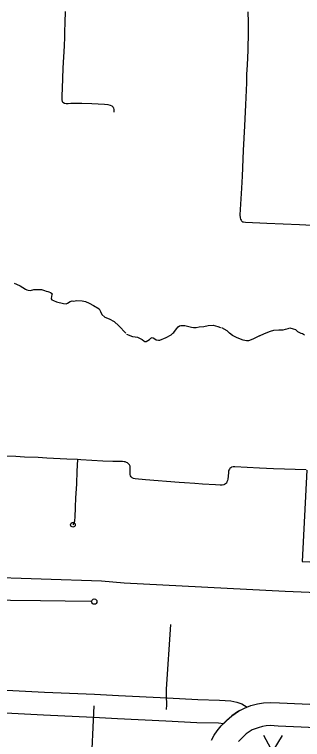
# Model space of a CAD drawing. Extents: x 653372 to 905732, y 627442 to 787275.
# Drawn here: x 684356 to 687453, y 742323 to 750128 of the extents above; entities that cross this region are included whole.
import ezdxf

# ---------------------------------------------------------------- set-up
doc = ezdxf.new("R2010")
doc.units = 0
for name, color, linetype in [('10', 7, 'Continuous'), ('15', 7, 'Continuous'), ('33', 7, 'Continuous'), ('34', 7, 'Continuous'), ('35', 7, 'Continuous'), ('48', 7, 'Continuous'), ('6', 7, 'Continuous')]:
    doc.layers.add(name, color=color, linetype=linetype)

msp = doc.modelspace()

# ---------------------------------------------------------------- linework, layer by layer
at = {"layer": '10'}
for points in [[(686765.2, 742627.9), (686828.5, 742661.2), (686897.9, 742687.9), (686969.1, 742707.7), (687033.5, 742718.9), (687105.4, 742723.3), (687205, 742717.9), (687774.7, 742691.8), (688133.4, 742675.9), (688366.1, 742665.1), (688852.7, 742641.2), (689064.6, 742634.8), (689054.1, 742385)], [(686475.1, 742316.9), (686501.6, 742368.6), (686535.5, 742417.1), (686579.4, 742471.2), (686640.4, 742531.1), (686693.1, 742579.5), (686765.2, 742627.9)], [(686912.5, 742425.7), (686848.2, 742382.5), (686812.5, 742349.8), (686764.6, 742302.7)], [(689054.1, 742385), (688842.8, 742391.4), (688354.2, 742415.4), (688122.1, 742426.1), (687763.5, 742442), (687192.5, 742468.2), (687106.2, 742472.9), (687062.6, 742470.2), (687024.2, 742463.5), (686976.5, 742450.2), (686912.5, 742425.7)]]:
    msp.add_lwpolyline(points, dxfattribs=at)
at = {"layer": '15'}
for points in [[(683924.1, 742873.5), (684678.2, 742833.8), (685217.5, 742809.9), (685474.7, 742796.8), (685997.6, 742770.9), (686326.7, 742753.6), (686562.1, 742747.8), (686683.5, 742737.9), (686746, 742724.6), (686800.6, 742706), (686857.6, 742672.4), (686765.2, 742627.9), (686693.1, 742579.5), (686602.3, 742493.7)], [(686602.3, 742493.7), (686548.9, 742498), (686317, 742503.8), (685984.9, 742521.2), (685462.1, 742547.1), (685205.6, 742560.1), (684666.1, 742584.1), (683912, 742623.8)]]:
    msp.add_lwpolyline(points, dxfattribs=at)
at = {"layer": '33'}
for points in [[(686865.7, 750157.7), (686870.4, 750044.5), (686870.3, 749983.4), (686868.6, 749888.4), (686867, 749796.8), (686864.7, 749740.7), (686860.7, 749666.3), (686857, 749581.2), (686850.7, 749485.8), (686850.1, 749390.7), (686838.5, 749156.9), (686828.2, 748929.9), (686816.2, 748665.3), (686802.6, 748386.8), (686797, 748257.9), (686780.9, 747972.4), (686782.8, 747938.7), (686786.4, 747923.5), (686792.6, 747912.9), (686798.8, 747904.8), (686803.7, 747900.3), (686808.8, 747897.3), (686819.7, 747894.1), (686840.5, 747891.1), (687070.3, 747883.1), (687422.5, 747866.1), (687758.2, 747849.1)], [(687491.1, 745224.5), (687140, 745237.8), (686990.3, 745243.7), (686726.8, 745259.2), (686706.1, 745257.9), (686691.2, 745254.4), (686681.2, 745248.8), (686672.2, 745241.2), (686667.5, 745234.4), (686661.3, 745224.3), (686658.5, 745213), (686655.9, 745193.4), (686649.4, 745125.2), (686647, 745109.6), (686641.2, 745096.5), (686634.9, 745084.3), (686625.8, 745075.3), (686615.8, 745068.7), (686605.8, 745063.6), (686590, 745062.1), (686567.9, 745061.8), (686516.3, 745063.8), (686377.4, 745073.4), (686295.6, 745077.8), (686185.2, 745085.6), (686127.1, 745089.3), (685765.4, 745117.8), (685652.1, 745128.1), (685635.4, 745131.6), (685621.9, 745138.9), (685611.9, 745149.5), (685604.4, 745161.1), (685599.9, 745176), (685599.7, 745203.5), (685600.7, 745253.2), (685598.2, 745266.5), (685593.2, 745280.5), (685585.6, 745288.6), (685572.1, 745299.8), (685561, 745306.5), (685547.1, 745311.4), (685535.8, 745313), (685517.4, 745314.9), (685413, 745316.9), (685306.9, 745320.6), (685070, 745334.6), (685034.1, 745336.4), (684917.3, 745341.6), (684703.8, 745351.5), (684611.7, 745357.2), (684465.3, 745363), (684370.1, 745367.9), (684239.1, 745373.8)], [(685185.2, 743809.6), (684901.1, 743812.7), (684637.2, 743816.7), (684312.5, 743821.1), (684256.3, 743822.8)], [(685991.2, 742646), (685994.5, 742697.3), (685993.8, 742731), (685991.2, 742756.3), (685990, 742801), (685991.9, 742865.8), (686035.5, 743559.4)], [(683867.4, 741458), (684492.7, 741423.4), (684846, 741404.8), (685148.6, 741388.6), (685169.7, 741799.8), (685179.3, 741988.6), (685211.5, 742685)]]:
    msp.add_lwpolyline(points, dxfattribs=at)
msp.add_circle((685214.1, 743807.7), 28.9, dxfattribs=at)
at = {"layer": '34'}
for points in [[(684901.6, 750158.2), (684897.7, 750042.8), (684893.7, 749939.5), (684893.4, 749885.3), (684889.2, 749790), (684876.8, 749551.4), (684869.8, 749331.9), (684866.6, 749256.8), (684865.2, 749209.1), (684869.5, 749192.8), (684877.5, 749182.1), (684892.1, 749172.9), (684910.4, 749169.7), (684931.8, 749169.9), (684962.9, 749172.5), (685006.3, 749173.4), (685078.4, 749172.1), (685187.8, 749168.8), (685322.8, 749162.6), (685358.5, 749158.9), (685386.3, 749151.5), (685401.9, 749145.8), (685410.9, 749138.5), (685417.6, 749129.5), (685422.1, 749119.3), (685422.6, 749105.8), (685422.9, 749074.7)], [(685034.1, 745336.4), (685027.7, 745210.6), (685021.4, 745075.7), (685010.2, 744922), (685009, 744826.8), (685004.5, 744710.7), (685002.8, 744686.1), (685000.7, 744672.1), (684993.2, 744650.6), (684984.1, 744634.4)]]:
    msp.add_lwpolyline(points, dxfattribs=at)
msp.add_circle((684984.1, 744634.4), 25, dxfattribs=at)
at = {"layer": '35'}
for points in [[(684351.3, 747235.8), (684376.1, 747224.8), (684418, 747206.3), (684443.9, 747189), (684473.2, 747170), (684488.7, 747162.5), (684503.6, 747159.7), (684527.1, 747158.2), (684564.3, 747165.7), (684609.2, 747169.1), (684646, 747165.6), (684677.2, 747157.6), (684695, 747150), (684715.3, 747145.4), (684725.5, 747143.6), (684744.9, 747135.1), (684755.6, 747126.9), (684759.4, 747119.7), (684759, 747109.5), (684752.3, 747095.6), (684751.5, 747068.1), (684758.2, 747056.9), (684773.7, 747047.8), (684806.3, 747034.2), (684883.6, 747017.7), (684911, 747014.6), (684927.7, 747021.9), (684955.7, 747038.4), (684977.2, 747045.6), (684994.4, 747042.7), (685024.3, 747048.1), (685083.9, 747044), (685119.8, 747037.4), (685160.2, 747020.5), (685204.2, 746994), (685264.8, 746959.5), (685279.7, 746930), (685296, 746897.3), (685327.3, 746868), (685374.7, 746850.1), (685428.9, 746822.5), (685476.3, 746777.1), (685552, 746697.7)], [(685561, 746684.9), (685624.7, 746660.9), (685655.2, 746656.9), (685679.5, 746653), (685709, 746641.1), (685730.6, 746629.5), (685746.7, 746614), (685757.5, 746609), (685772.4, 746608.6), (685807.7, 746630.3), (685822.2, 746642.4), (685835, 746649.1), (685847.5, 746648.8), (685864.4, 746636.5), (685879.1, 746626.6), (685903.3, 746622.7), (685919.8, 746622.2), (685987.5, 746652.4), (686040.1, 746681.1), (686057.3, 746698.2), (686067.7, 746705.8), (686097.5, 746745.5), (686114.5, 746764.8), (686128.9, 746775.8), (686144.8, 746781.5), (686189.5, 746780.1), (686260, 746762.2), (686282.7, 746758.9), (686309, 746759.1), (686342.1, 746765.6), (686391.4, 746770.6), (686438.2, 746781.4), (686490.9, 746782.5), (686541.1, 746770.4), (686571.4, 746757.3)], [(686989.1, 746667.4), (686917.3, 746631.1), (686872.1, 746615.8), (686851.1, 746614.7), (686814.5, 746621.9), (686749.5, 746648.4), (686701.9, 746671.5), (686668.6, 746697.3), (686641.3, 746721), (686587, 746754.2)], [(686989.1, 746667.4), (687046, 746692), (687108.1, 746717.3), (687144.4, 746730.3), (687198, 746734.8), (687245.3, 746732.5), (687271.8, 746738.7), (687297.4, 746746.7), (687316, 746753.2), (687352.6, 746745.1), (687378.6, 746735.5), (687399.9, 746714.7), (687419.7, 746702.7), (687434.4, 746696.1), (687451.8, 746692.1), (687474.2, 746678.3)]]:
    msp.add_lwpolyline(points, dxfattribs=at)
at = {"layer": '48'}
for p, q in [((687234.5, 742364.7), (687024.2, 742024.5)), ((687034.6, 742370.7), (687224.1, 742018.5))]:
    msp.add_line(p, q, dxfattribs=at)
at = {"layer": '6'}
msp.add_lwpolyline([(687500.4, 745224.1), (687448.2, 744239.1), (687937.7, 744216.6), (687956.8, 744630.7), (688684.8, 744601.9), (688643.4, 743859.8), (687267.1, 743916.1), (685536.4, 744005.3), (685290.2, 744026.4), (683991.4, 744070.3)], dxfattribs=at)

doc.saveas('drawing.dxf')
